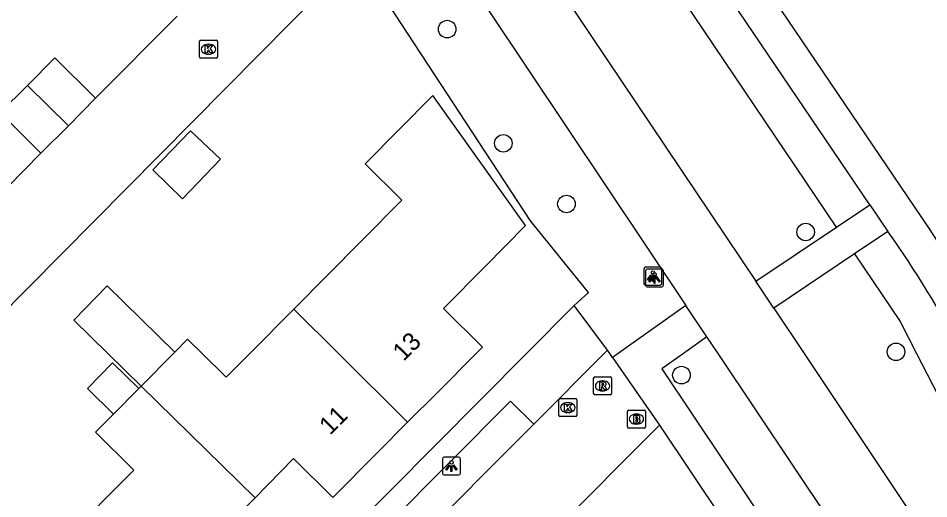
# Model space of a CAD drawing. Extents: x 157767 to 159171, y 387842 to 389425.
# Drawn here: x 158615 to 158665.6, y 388741.9 to 388768.6 of the extents above; entities that cross this region are included whole.
import ezdxf

# ---------------------------------------------------------------- set-up
doc = ezdxf.new("R2010")
doc.units = 0
for name, color, linetype in [('IMGEO_Berm_groen', 7, 'Continuous'), ('IMGEO_Boom', 7, 'Continuous'), ('IMGEO_Brandkraan', 7, 'Continuous'), ('IMGEO_Fietspad_gesloten', 7, 'Continuous'), ('IMGEO_Groenvoorziening', 7, 'Continuous'), ('IMGEO_Kolk', 7, 'Continuous'), ('IMGEO_Lichtpunt', 7, 'Continuous'), ('IMGEO_Pand', 7, 'Continuous'), ('IMGEO_Pand_nummerreeks', 7, 'Continuous'), ('IMGEO_Rijbaan_lokaal_open', 7, 'Continuous'), ('IMGEO_Rioolput', 7, 'Continuous'), ('IMGEO_Voetpad_halfverhard', 7, 'Continuous'), ('IMGEO_Voetpad_open', 7, 'Continuous')]:
    doc.layers.add(name, color=color, linetype=linetype)

msp = doc.modelspace()

# ---------------------------------------------------------------- linework, layer by layer
at = {"layer": 'IMGEO_Berm_groen'}
for points in [[(158660.461, 388757.031), (158638.366, 388789.831), (158631.882, 388797.616), (158628.253, 388795.093)], [(158661.464, 388755.541), (158664, 388751.776), (158664.908, 388750), (158670.236, 388739.677), (158691.341, 388707.978), (158688.326, 388705.887)]]:
    msp.add_lwpolyline(points, dxfattribs=at)
at = {"layer": 'IMGEO_Boom'}
for centre in [(158638.827, 388768.03), (158641.947, 388761.685), (158645.456, 388758.314), (158658.747, 388756.755), (158663.767, 388750.099), (158651.846, 388748.804)]:
    msp.add_circle(centre, 0.489, dxfattribs=at)
at = {"layer": 'IMGEO_Brandkraan'}
for p, q in [((158648.842, 388745.933), (158648.842, 388746.785)), ((158648.917, 388746.859), (158649.769, 388746.859)), ((158649.33, 388746.639), (158649.355, 388746.639)), ((158649.843, 388746.785), (158649.843, 388745.933)), ((158649.353, 388746.079), (158649.328, 388746.079)), ((158649.769, 388745.859), (158648.917, 388745.859))]:
    msp.add_line(p, q, dxfattribs=at)
for points in [[(158648.842, 388745.933), (158648.842, 388746.785)], [(158648.917, 388746.859), (158649.769, 388746.859)], [(158649.19, 388746.559), (158649.19, 388746.159), (158649.403, 388746.159)], [(158649.421, 388746.559), (158649.19, 388746.559)], [(158649.843, 388746.785), (158649.843, 388745.933)], [(158649.369, 388746.478), (158649.315, 388746.478), (158649.315, 388746.402)], [(158649.315, 388746.402), (158649.368, 388746.402)], [(158649.377, 388746.326), (158649.315, 388746.326), (158649.315, 388746.245)], [(158649.315, 388746.245), (158649.377, 388746.245)], [(158649.769, 388745.859), (158648.917, 388745.859)]]:
    msp.add_lwpolyline(points, dxfattribs=at)
for centre, radius, start, end in [((158648.919, 388746.783), 0.0765, 91.552, 178.448), ((158648.919, 388746.783), 0.0765, 91.552, 178.448), ((158649.425, 388746.414), 0.145, 59.4692, 91.5367), ((158649.45, 388746.461), 0.0922, 285.5137, 58.1501), ((158649.767, 388746.783), 0.0765, 1.552, 88.448), ((158649.767, 388746.783), 0.0765, 1.552, 88.448), ((158649.37, 388746.44), 0.0379, 267.8285, 90.9355), ((158649.378, 388746.285), 0.0404, 269.8759, 90.5077), ((158649.409, 388746.41), 0.251, 268.6676, 293.5347), ((158649.455, 388746.269), 0.105, 301.3115, 78.989), ((158648.919, 388745.935), 0.0765, 181.552, 268.448), ((158648.919, 388745.935), 0.0765, 181.552, 268.448), ((158649.767, 388745.935), 0.0765, 271.552, 358.448), ((158649.767, 388745.935), 0.0765, 271.552, 358.448)]:
    msp.add_arc(centre, radius, start, end, dxfattribs=at)
for centre, major_axis, ratio, start_param, end_param in [((158649.329, 388746.359), (-0.387, 0.002), 0.722429, 4.712389, 7.853982), ((158649.354, 388746.359), (-0.39, 0.002), 0.717154, 1.570796, 4.712389)]:
    msp.add_ellipse(centre, major_axis=major_axis, ratio=ratio, start_param=start_param, end_param=end_param, dxfattribs=at)
at = {"layer": 'IMGEO_Fietspad_gesloten'}
for points in [[(158628.835, 388794.243), (158636.843, 388782.536), (158655.973, 388754.025)], [(158625.751, 388792.092), (158652.098, 388752.667)], [(158656.981, 388752.523), (158655.973, 388754.025)], [(158653.262, 388750.924), (158652.098, 388752.667)], [(158656.981, 388752.523), (158658.664, 388750), (158681.585, 388715.637), (158688.326, 388705.887)], [(158683.07, 388706.347), (158653.879, 388750), (158653.262, 388750.924)]]:
    msp.add_lwpolyline(points, dxfattribs=at)
at = {"layer": 'IMGEO_Groenvoorziening'}
msp.add_lwpolyline([(158645.887, 388752.672), (158646.678, 388753.391), (158643.452, 388757.377), (158633.805, 388772.129)], dxfattribs=at)
at = {"layer": 'IMGEO_Kolk'}
for p, q in [((158625.066, 388766.487), (158625.066, 388767.339)), ((158625.141, 388767.413), (158625.993, 388767.413)), ((158626.067, 388767.339), (158626.067, 388766.487)), ((158625.554, 388767.193), (158625.579, 388767.193)), ((158625.993, 388766.413), (158625.141, 388766.413)), ((158625.577, 388766.633), (158625.552, 388766.633)), ((158645.031, 388746.572), (158645.031, 388747.424)), ((158645.106, 388747.498), (158645.958, 388747.498)), ((158645.519, 388747.278), (158645.544, 388747.278)), ((158646.032, 388747.424), (158646.032, 388746.572)), ((158645.958, 388746.498), (158645.106, 388746.498)), ((158645.542, 388746.718), (158645.517, 388746.718))]:
    msp.add_line(p, q, dxfattribs=at)
for points in [[(158625.066, 388766.487), (158625.066, 388767.339)], [(158625.141, 388767.413), (158625.993, 388767.413)], [(158626.067, 388767.339), (158626.067, 388766.487)], [(158625.387, 388767.113), (158625.51, 388767.113), (158625.51, 388766.962), (158625.64, 388767.113), (158625.804, 388767.113), (158625.658, 388766.962), (158625.811, 388766.713), (158625.659, 388766.713), (158625.574, 388766.877), (158625.51, 388766.81), (158625.51, 388766.713), (158625.387, 388766.713), (158625.387, 388767.113)], [(158625.993, 388766.413), (158625.141, 388766.413)], [(158645.031, 388746.572), (158645.031, 388747.424)], [(158645.106, 388747.498), (158645.958, 388747.498)], [(158645.352, 388747.198), (158645.475, 388747.198), (158645.475, 388747.047), (158645.605, 388747.198), (158645.769, 388747.198), (158645.623, 388747.047), (158645.776, 388746.798), (158645.624, 388746.798), (158645.539, 388746.962), (158645.475, 388746.895), (158645.475, 388746.798), (158645.352, 388746.798), (158645.352, 388747.198)], [(158646.032, 388747.424), (158646.032, 388746.572)], [(158645.958, 388746.498), (158645.106, 388746.498)]]:
    msp.add_lwpolyline(points, dxfattribs=at)
for centre, start, end in [((158625.143, 388767.337), 91.552, 178.448), ((158625.143, 388767.337), 91.552, 178.448), ((158625.991, 388767.337), 1.552, 88.448), ((158625.991, 388767.337), 1.552, 88.448), ((158625.143, 388766.489), 181.552, 268.448), ((158625.143, 388766.489), 181.552, 268.448), ((158625.991, 388766.489), 271.552, 358.448), ((158625.991, 388766.489), 271.552, 358.448), ((158645.108, 388747.422), 91.552, 178.448), ((158645.108, 388747.422), 91.552, 178.448), ((158645.956, 388747.422), 1.552, 88.448), ((158645.956, 388747.422), 1.552, 88.448), ((158645.108, 388746.574), 181.552, 268.448), ((158645.108, 388746.574), 181.552, 268.448), ((158645.956, 388746.574), 271.552, 358.448), ((158645.956, 388746.574), 271.552, 358.448)]:
    msp.add_arc(centre, 0.0765, start, end, dxfattribs=at)
for centre, major_axis, ratio, start_param, end_param in [((158625.553, 388766.913), (-0.387, 0.002), 0.722429, 4.712389, 7.853982), ((158625.578, 388766.913), (-0.39, 0.002), 0.717154, 1.570796, 4.712389), ((158645.518, 388746.998), (-0.387, 0.002), 0.722429, 4.712389, 7.853982), ((158645.543, 388746.998), (-0.39, 0.002), 0.717154, 1.570796, 4.712389)]:
    msp.add_ellipse(centre, major_axis=major_axis, ratio=ratio, start_param=start_param, end_param=end_param, dxfattribs=at)
at = {"layer": 'IMGEO_Lichtpunt'}
for p, q in [((158649.763, 388754.707), (158649.763, 388753.9)), ((158649.763, 388754.707), (158649.763, 388753.9)), ((158649.849, 388754.604), (158649.849, 388753.797)), ((158649.849, 388754.604), (158649.849, 388753.797)), ((158650.665, 388754.802), (158649.857, 388754.802)), ((158650.665, 388754.802), (158649.857, 388754.802)), ((158650.751, 388754.699), (158649.943, 388754.699)), ((158650.751, 388754.699), (158649.943, 388754.699)), ((158650.759, 388753.9), (158650.759, 388754.707)), ((158650.759, 388753.9), (158650.759, 388754.707)), ((158650.845, 388753.797), (158650.845, 388754.604)), ((158650.845, 388753.797), (158650.845, 388754.604)), ((158649.857, 388753.806), (158650.665, 388753.806)), ((158649.857, 388753.806), (158650.665, 388753.806)), ((158649.943, 388753.703), (158650.751, 388753.703)), ((158649.943, 388753.703), (158650.751, 388753.703)), ((158638.564, 388744.156), (158638.564, 388743.349)), ((158638.564, 388744.156), (158638.564, 388743.349)), ((158639.466, 388744.251), (158638.658, 388744.251)), ((158639.466, 388744.251), (158638.658, 388744.251)), ((158639.56, 388743.349), (158639.56, 388744.156)), ((158639.56, 388743.349), (158639.56, 388744.156)), ((158638.658, 388743.255), (158639.466, 388743.255)), ((158638.658, 388743.255), (158639.466, 388743.255))]:
    msp.add_line(p, q, dxfattribs=at)
for points in [[(158650.137, 388754.371), (158650.176, 388754.343), (158649.988, 388754.081), (158649.95, 388754.108), (158650.137, 388754.371)], [(158650.223, 388754.268), (158650.262, 388754.24), (158650.074, 388753.978), (158650.036, 388754.005), (158650.223, 388754.268)], [(158650.239, 388754.323), (158650.286, 388754.323), (158650.286, 388754.001), (158650.239, 388754.001), (158650.239, 388754.323)], [(158650.325, 388754.22), (158650.372, 388754.22), (158650.372, 388753.898), (158650.325, 388753.898), (158650.325, 388754.22)], [(158650.349, 388754.343), (158650.387, 388754.37), (158650.574, 388754.108), (158650.535, 388754.08), (158650.349, 388754.343)], [(158650.435, 388754.24), (158650.473, 388754.267), (158650.66, 388754.005), (158650.621, 388753.977), (158650.435, 388754.24)], [(158638.938, 388743.82), (158638.977, 388743.792), (158638.789, 388743.53), (158638.751, 388743.557), (158638.938, 388743.82)], [(158639.04, 388743.772), (158639.087, 388743.772), (158639.087, 388743.45), (158639.04, 388743.45), (158639.04, 388743.772)], [(158639.15, 388743.792), (158639.188, 388743.819), (158639.375, 388743.557), (158639.336, 388743.529), (158639.15, 388743.792)]]:
    msp.add_lwpolyline(points, dxfattribs=at)
for centre in [(158650.262, 388754.505), (158650.348, 388754.402), (158639.063, 388743.954)]:
    msp.add_circle(centre, 0.0994, dxfattribs=at)
for centre, start, end in [((158649.857, 388754.707), 90, 180), ((158649.857, 388754.707), 90, 180), ((158649.943, 388754.604), 90, 180), ((158649.943, 388754.604), 90, 180), ((158650.665, 388754.707), 0, 90), ((158650.665, 388754.707), 0, 90), ((158650.751, 388754.604), 0, 90), ((158650.751, 388754.604), 0, 90), ((158649.857, 388753.9), 180, 270), ((158649.857, 388753.9), 180, 270), ((158649.943, 388753.797), 180, 270), ((158649.943, 388753.797), 180, 270), ((158650.665, 388753.9), 270, 0), ((158650.665, 388753.9), 270, 360), ((158650.751, 388753.797), 270, 0), ((158650.751, 388753.797), 270, 360), ((158638.658, 388744.156), 90, 180), ((158638.658, 388744.156), 90, 180), ((158639.466, 388744.156), 0, 90), ((158639.466, 388744.156), 0, 90), ((158638.658, 388743.349), 180, 270), ((158638.658, 388743.349), 180, 270), ((158639.466, 388743.349), 270, 0), ((158639.466, 388743.349), 270, 360)]:
    msp.add_arc(centre, 0.0946, start, end, dxfattribs=at)
at = {"layer": 'IMGEO_Pand'}
for points in [[(158615.504, 388764.905), (158617.032, 388766.434), (158619.287, 388764.186)], [(158616.255, 388761.129), (158613.991, 388763.391), (158615.504, 388764.905)], [(158615.504, 388764.905), (158617.778, 388762.665)], [(158636.627, 388746.182), (158638.283, 388747.844), (158640.43, 388750), (158640.786, 388750.357), (158638.622, 388752.511), (158640.931, 388754.846), (158643.172, 388757.112), (158638.026, 388764.337), (158634.269, 388760.549), (158636.31, 388758.525), (158634.071, 388756.267), (158630.304, 388752.469)], [(158617.778, 388762.665), (158619.287, 388764.186)], [(158616.255, 388761.129), (158617.778, 388762.665)], [(158626.233, 388760.798), (158624.124, 388758.601), (158622.479, 388760.215), (158624.57, 388762.377), (158626.233, 388760.798)], [(158623.699, 388750.085), (158619.944, 388753.765), (158618.079, 388751.861), (158621.821, 388748.194)], [(158623.699, 388750.085), (158624.406, 388750.798), (158625.216, 388750), (158626.552, 388748.685), (158627.856, 388750), (158630.304, 388752.469)], [(158630.304, 388752.469), (158632.787, 388750), (158636.627, 388746.182)], [(158621.821, 388748.194), (158623.614, 388750), (158623.699, 388750.085)], [(158621.688, 388748.06), (158620.237, 388749.482), (158618.836, 388748.053), (158620.279, 388746.64)], [(158620.279, 388746.64), (158621.688, 388748.06)], [(158621.821, 388748.194), (158621.688, 388748.06)], [(158628.156, 388741.986), (158621.821, 388748.194)], [(158620.279, 388746.64), (158619.285, 388745.638), (158621.415, 388743.525), (158617.609, 388739.696)], [(158636.627, 388746.182), (158634.98, 388744.527), (158632.469, 388742.006), (158630.294, 388744.173), (158628.156, 388741.986)], [(158623.947, 388733.424), (158625.593, 388735.08), (158628.124, 388737.577), (158625.975, 388739.756), (158628.156, 388741.986)]]:
    msp.add_lwpolyline(points, dxfattribs=at)
at = {"layer": 'IMGEO_Rijbaan_lokaal_open'}
for points in [[(158633.805, 388772.129), (158611.916, 388750), (158594.042, 388731.93), (158593.532, 388725.393), (158595.268, 388723.581)], [(158619.287, 388764.186), (158623.817, 388768.754)], [(158611.682, 388756.489), (158616.255, 388761.129)], [(158647.738, 388750.191), (158647.547, 388750), (158643.635, 388746.079)], [(158648.023, 388749.78), (158647.87, 388750), (158647.738, 388750.191)], [(158648.023, 388749.78), (158650.628, 388746.02)], [(158620.699, 388715.989), (158650.628, 388746.02)], [(158643.635, 388746.079), (158636.801, 388739.229)]]:
    msp.add_lwpolyline(points, dxfattribs=at)
at = {"layer": 'IMGEO_Rioolput'}
for p, q in [((158646.964, 388747.78), (158646.964, 388748.632)), ((158647.039, 388748.706), (158647.891, 388748.706)), ((158647.965, 388748.632), (158647.965, 388747.78)), ((158647.452, 388748.486), (158647.477, 388748.486)), ((158647.891, 388747.706), (158647.039, 388747.706)), ((158647.475, 388747.926), (158647.45, 388747.926))]:
    msp.add_line(p, q, dxfattribs=at)
for points in [[(158646.964, 388747.78), (158646.964, 388748.632)], [(158647.039, 388748.706), (158647.891, 388748.706)], [(158647.965, 388748.632), (158647.965, 388747.78)], [(158647.553, 388748.404), (158647.301, 388748.406), (158647.301, 388748.006)], [(158647.301, 388748.006), (158647.425, 388748.006), (158647.425, 388748.168), (158647.436, 388748.168)], [(158647.479, 388748.325), (158647.425, 388748.325), (158647.425, 388748.244)], [(158647.425, 388748.244), (158647.477, 388748.244)], [(158647.483, 388748.139), (158647.554, 388748.006), (158647.694, 388748.006), (158647.629, 388748.132)], [(158647.891, 388747.706), (158647.039, 388747.706)]]:
    msp.add_lwpolyline(points, dxfattribs=at)
for centre, radius, start, end in [((158647.041, 388748.63), 0.0765, 91.552, 178.448), ((158647.041, 388748.63), 0.0765, 91.552, 178.448), ((158647.889, 388748.63), 0.0765, 1.552, 88.448), ((158647.889, 388748.63), 0.0765, 1.552, 88.448), ((158647.435, 388748.115), 0.0533, 26.0293, 88.6989), ((158647.461, 388748.433), 0.19, 274.7715, 282.9687), ((158647.485, 388748.229), 0.0964, 77.0061, 93.1865), ((158647.499, 388748.286), 0.0378, 276.6634, 79.6772), ((158647.552, 388748.294), 0.109, 350.3612, 89.416), ((158647.55, 388748.294), 0.112, 277.5842, 350.9817), ((158647.534, 388748.079), 0.108, 29.5134, 73.7905), ((158647.041, 388747.782), 0.0765, 181.552, 268.448), ((158647.041, 388747.782), 0.0765, 181.552, 268.448), ((158647.889, 388747.782), 0.0765, 271.552, 358.448), ((158647.889, 388747.782), 0.0765, 271.552, 358.448)]:
    msp.add_arc(centre, radius, start, end, dxfattribs=at)
for centre, major_axis, ratio, start_param, end_param in [((158647.451, 388748.206), (-0.387, 0.002), 0.722429, 4.712389, 7.853982), ((158647.476, 388748.206), (-0.39, 0.002), 0.717154, 1.570796, 4.712389)]:
    msp.add_ellipse(centre, major_axis=major_axis, ratio=ratio, start_param=start_param, end_param=end_param, dxfattribs=at)
at = {"layer": 'IMGEO_Voetpad_halfverhard'}
for points in [[(158665.589, 388756.983), (158642.181, 388791.574)], [(158662.315, 388758.272), (158641.273, 388789.366)]]:
    msp.add_lwpolyline(points, dxfattribs=at)
for centre, radius, start, end in [((158616.9, 388723.842), 56.924, 27.379, 35.3665), ((158617.612, 388724.085), 58.172, 26.46614, 34.43837)]:
    msp.add_arc(centre, radius, start, end, dxfattribs=at)
at = {"layer": 'IMGEO_Voetpad_open'}
for points in [[(158660.461, 388757.031), (158662.315, 388758.272)], [(158662.315, 388758.272), (158663.32, 388756.79)], [(158655.973, 388754.025), (158660.461, 388757.031)], [(158663.32, 388756.79), (158661.464, 388755.541)], [(158661.464, 388755.541), (158656.981, 388752.523)], [(158610.451, 388717.001), (158643.233, 388750), (158645.887, 388752.672)], [(158647.738, 388750.191), (158645.887, 388752.672)], [(158652.098, 388752.667), (158648.334, 388750), (158648.023, 388749.78)], [(158653.262, 388750.924), (158651.956, 388750), (158650.751, 388749.148), (158686.739, 388695.36)], [(158636.801, 388739.229), (158635.535, 388740.496), (158642.34, 388747.363), (158643.635, 388746.079)], [(158650.628, 388746.02), (158685.994, 388693.142)]]:
    msp.add_lwpolyline(points, dxfattribs=at)

# ---------------------------------------------------------------- texts
at = {"layer": 'IMGEO_Pand_nummerreeks'}
for s, rotation, p in [('13', 45.109, (158636.404, 388749.528)), ('11', 45.1147, (158632.323, 388745.432))]:
    msp.add_text(s, height=1, rotation=rotation, dxfattribs=at).set_placement(p)

doc.saveas('drawing.dxf')
